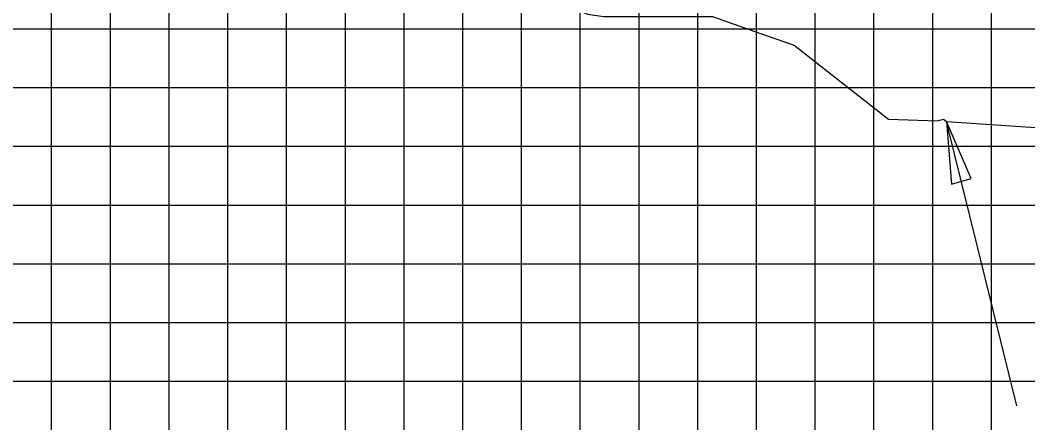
# Model space of a CAD drawing. Extents: x 1797809 to 2198143, y 249608 to 1237864.
# Drawn here: x 2195451.71 to 2195486.02, y 1237175.69 to 1237189.4 of the extents above; entities that cross this region are included whole.
import ezdxf

# ---------------------------------------------------------------- set-up
doc = ezdxf.new("R2010")
doc.units = 0
for name, color, linetype in [('3', 7, 'Continuous'), ('DESIGN - SHEET - Light Grid', 7, 'Continuous'), ('GSDIMS', 7, 'Continuous'), ('GSSHT', 7, 'Continuous')]:
    doc.layers.add(name, color=color, linetype=linetype)

msp = doc.modelspace()

# ---------------------------------------------------------------- linework, layer by layer
at = {"layer": '3'}
msp.add_line((2195485.65, 1237176.269), (2195483.25, 1237185.955), dxfattribs=at)
at = {"layer": 'DESIGN - SHEET - Light Grid'}
msp.add_lwpolyline([(2195447.18, 1237194.058), (2195453.801, 1237193.813), (2195455.56, 1237193.748), (2195456.172, 1237193.613), (2195466.949, 1237191.373), (2195471.031, 1237189.607), (2195471.579, 1237189.526), (2195473.786, 1237189.526), (2195475.283, 1237189.526), (2195476.924, 1237188.949), (2195478.068, 1237188.547), (2195481.273, 1237186.029), (2195482.94, 1237185.976), (2195483.149, 1237186.034), (2195483.25, 1237185.955), (2195486.794, 1237185.716)], dxfattribs=at)
at = {"layer": 'GSDIMS'}
msp.add_lwpolyline([(2195483.25, 1237185.955), (2195483.418, 1237183.821), (2195484.095, 1237184.004)], close=True, dxfattribs=at)
at = {"layer": 'GSSHT'}
for p, q in [((2195452.783, 1237163.106), (2195452.783, 1237223.106)), ((2195454.783, 1237163.106), (2195454.783, 1237223.106)), ((2195456.783, 1237163.106), (2195456.783, 1237223.106)), ((2195458.783, 1237163.106), (2195458.783, 1237223.106)), ((2195460.783, 1237163.106), (2195460.783, 1237223.106)), ((2195462.783, 1237163.106), (2195462.783, 1237223.106)), ((2195464.783, 1237163.106), (2195464.783, 1237223.106)), ((2195466.783, 1237163.106), (2195466.783, 1237223.106)), ((2195468.783, 1237163.106), (2195468.783, 1237223.106)), ((2195470.783, 1237163.106), (2195470.783, 1237223.106)), ((2195472.783, 1237163.106), (2195472.783, 1237223.106)), ((2195474.783, 1237163.106), (2195474.783, 1237223.106)), ((2195476.783, 1237163.106), (2195476.783, 1237223.106)), ((2195478.783, 1237163.106), (2195478.783, 1237223.106)), ((2195480.783, 1237163.106), (2195480.783, 1237223.106)), ((2195482.783, 1237163.106), (2195482.783, 1237223.106)), ((2195484.783, 1237163.106), (2195484.783, 1237223.106)), ((2195388.783, 1237189.106), (2195518.783, 1237189.106)), ((2195388.783, 1237187.106), (2195518.783, 1237187.106)), ((2195388.783, 1237185.106), (2195518.783, 1237185.106)), ((2195388.783, 1237183.106), (2195518.783, 1237183.106)), ((2195388.783, 1237181.106), (2195518.783, 1237181.106)), ((2195388.783, 1237179.106), (2195518.783, 1237179.106)), ((2195388.783, 1237177.106), (2195518.783, 1237177.106))]:
    msp.add_line(p, q, dxfattribs=at)

doc.saveas('drawing.dxf')
